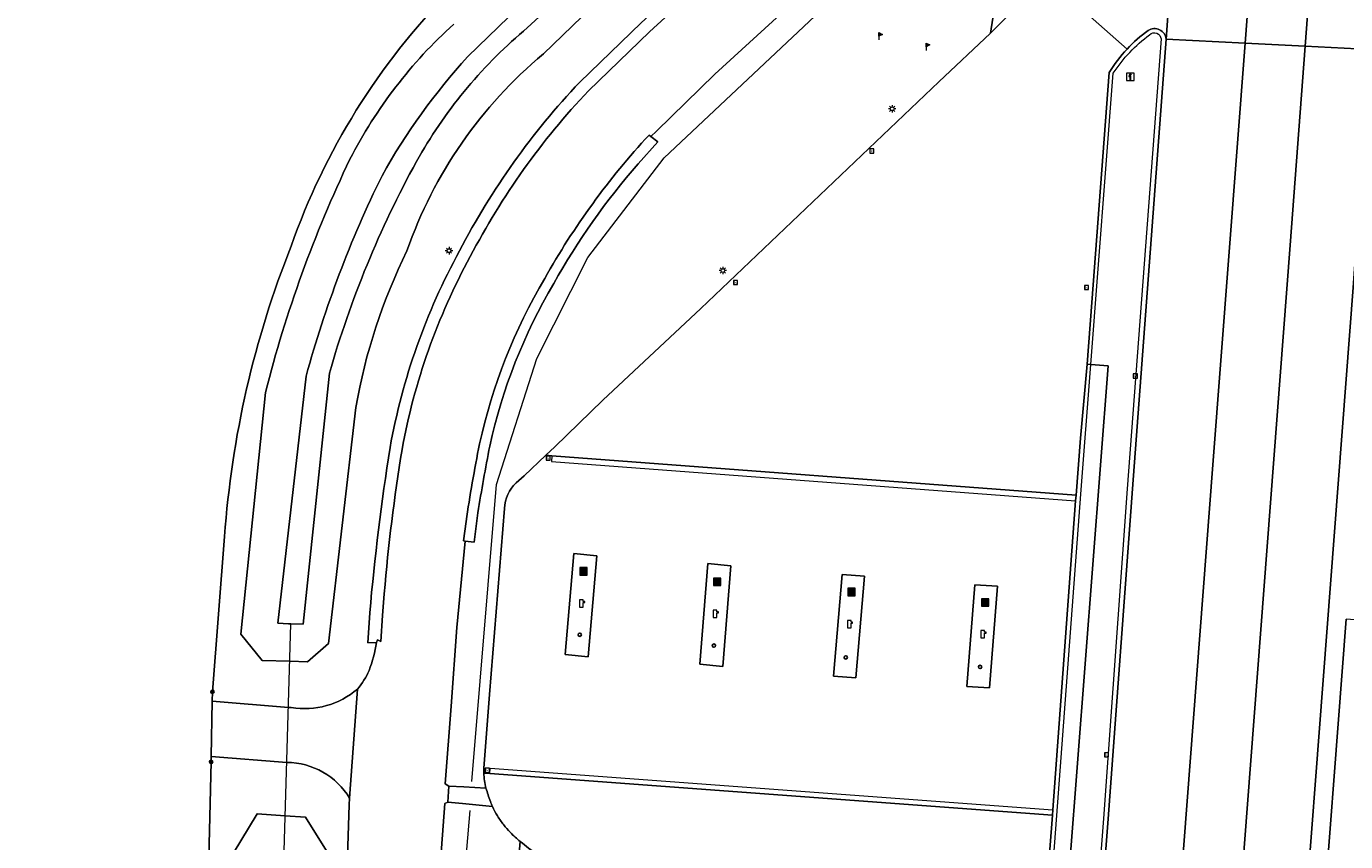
# Model space of a CAD drawing. Header units: metres. Extents: x 152391 to 157968, y 462336 to 467280.
# Tile 317 of 656: x 153717 to 153788, y 465670 to 465714. Entities that reach past the tile are written whole.
import ezdxf
from ezdxf.enums import TextEntityAlignment as Align

# ---------------------------------------------------------------- set-up
doc = ezdxf.new("R2010")
doc.units = ezdxf.units.M
doc.header["$LTSCALE"] = 0.75
doc.layers.get('0').update_dxf_attribs({"lineweight": 25})
for name, color, linetype, lineweight in [('B-WE-GR-BOUWLAND-GV', 251, 'Continuous', 13), ('B-WE-GR-GROENVOORZIENING-GV', 251, 'Continuous', 18), ('B-WE-GR-HAAG-G', 251, 'GR-HAAG1', 13), ('B-WE-IE-MEUBILAIR_WEGMEUBILAIR-GV', 251, 'Continuous', 18), ('B-WE-IE-MEUBILAIR_WEGMEUBILAIR-S', 251, 'Continuous', 25), ('B-WE-IE-MEUBILAIR_WEGMEUBILAIR_VERKEERSBORD-S', 251, 'Continuous', 25), ('B-WE-KL-ET_LS_OV_LICHTMAST-S', 251, 'Continuous', 25), ('B-WE-KL-WATER-S', 170, 'Continuous', 25), ('B-WE-KW-KUNSTWERK_DUIKER-G', 5, 'Continuous', 18), ('B-WE-OG-WATER-GV', 251, 'Continuous', 18), ('B-WE-OG-WATER_SLOOT-GV', 251, 'Continuous', 18), ('B-WE-RI-GWA_KOLK-S', 251, 'Continuous', 25), ('B-WE-RI-HWA_GOOT_LIJNGOOT-G', 251, 'Continuous', 18), ('B-WE-VH-VERHARDING_GESLOTEN-GV', 251, 'Continuous', 18), ('B-WE-VH-VERHARDING_HALFVERHARDING-GV', 251, 'Continuous', 18), ('B-WE-VH-VERHARDING_OPEN-GV', 251, 'Continuous', 18), ('X-XX-AL-VERWIJZING-S', 251, 'Continuous', 25)]:
    doc.layers.add(name, color=color, linetype=linetype, lineweight=lineweight)
doc.styles.add('NLCS-ISO', font='isocpeur.ttf')
doc.styles.add('NLCS-ISO-ANNOTATIVE-T18', font='NLCS-ISO.ttf', dxfattribs={"height": 1.8})
doc.linetypes.add('GR-HAAG1', pattern='A,6,[176,NLCS.SHX,S=0.125,R=0,X=0,Y=0],-2', length=8)

# ---------------------------------------------------------------- blocks, each defined once
blk = doc.blocks.new('SIE-WEG_AFVALBAK-SO')
at = {"linetype": 'ByBlock', "lineweight": 18}
h = blk.add_hatch(color=0, dxfattribs=at)
h.dxf.hatch_style = 1
h.paths.add_polyline_path([(-1.5, -1.5), (1.5, -1.5), (1.5, 1.5), (-1.5, 1.5)])
at = {"color": 0, "linetype": 'ByBlock', "lineweight": 18}
for points in [[(-2, -2), (2, -2), (2, 2), (-2, 2)], [(-1.5, -1.5), (1.5, -1.5), (1.5, 1.5), (-1.5, 1.5)]]:
    blk.add_lwpolyline(points, close=True, dxfattribs=at)
blk = doc.blocks.new('SIE-WEG_VERKEERSBORD_INFORMATIE-SO')
at = {"linetype": 'ByBlock', "lineweight": 18}
h = blk.add_hatch(color=0, dxfattribs=at)
h.dxf.hatch_style = 1
h.paths.add_polyline_path([(0.32, 0.49), (-0.82, 0.49), (-0.82, 0.19), (-0.32, 0.19), (-0.32, -1.62), (0.32, -1.62)])
h = blk.add_hatch(color=0, dxfattribs=at)
h.dxf.hatch_style = 1
edge = h.paths.add_edge_path()
edge.add_arc((0, 1.25), 0.373, 0, 360)
at = {"color": 0, "linetype": 'ByBlock', "lineweight": 18}
for points in [[(-2, -2), (2, -2), (2, 2), (-2, 2)], [(0.32, 0.49), (-0.82, 0.49), (-0.82, 0.19), (-0.32, 0.19), (-0.32, -1.62), (0.32, -1.62)]]:
    blk.add_lwpolyline(points, close=True, dxfattribs=at)
blk.add_circle((0, 1.25), 0.373, dxfattribs=at)
blk = doc.blocks.new('SKL-WATER_POMP-SO')
at = {"color": 0, "linetype": 'ByBlock', "lineweight": 18}
blk.add_lwpolyline([(1, 1.09), (1, 2), (-1, 2), (-1, -2), (1, -2), (1, 0.57), (1.85, 0.57), (1.85, 1.09)], close=True, dxfattribs=at)
blk = doc.blocks.new('SKL-ET_OV_LICHTMAST-SO')
at = {"color": 0, "linetype": 'ByBlock', "lineweight": 18}
for points in [[(-1.25, 0), (-2, 0)], [(-1.41, 1.41), (-0.88, 0.88)], [(0, 2), (0, 1.25)], [(0.88, 0.88), (1.41, 1.41)], [(2, 0), (1.25, 0)], [(-1.41, -1.41), (-0.88, -0.88)], [(0, -1.25), (0, -2)], [(0.88, -0.88), (1.41, -1.41)]]:
    blk.add_lwpolyline(points, dxfattribs=at)
blk.add_circle((0, 0), 1, dxfattribs=at)
blk = doc.blocks.new('SAL-VERWIJZING_SYMBOOL-SO')
at = {"color": 0, "linetype": 'ByBlock', "lineweight": -2}
blk.add_circle((0, 0), 0.9, dxfattribs=at)
at = {"color": 0, "linetype": 'ByBlock', "lineweight": -2, "style": 'NLCS-ISO-ANNOTATIVE-T18'}
blk.add_attdef('SYMBOOL', (2.5, -2.5), '', height=1.8, dxfattribs=at)
blk = doc.blocks.new('SIE-WEG_PAAL_VLAGGENMAST-SO')
at = {"linetype": 'ByBlock', "lineweight": 18}
h = blk.add_hatch(color=0, dxfattribs=at)
h.dxf.hatch_style = 1
h.paths.add_polyline_path([(0, 2), (2, 1), (0, 0)])
at = {"color": 0, "linetype": 'ByBlock', "lineweight": 18}
blk.add_lwpolyline([(0, 2), (0, -2)], dxfattribs=at)
blk.add_lwpolyline([(0, 2), (2, 1), (0, 0)], close=True, dxfattribs=at)
blk = doc.blocks.new('SRI-KOLK-SO')
at = {"color": 0, "linetype": 'ByBlock', "lineweight": 18}
blk.add_lwpolyline([(-1.125, -1.125), (1.125, -1.125), (1.125, 1.125), (-1.125, 1.125)], close=True, dxfattribs=at)
at = {"color": 0, "linetype": 'ByBlock', "lineweight": 18, "style": 'NLCS-ISO'}
blk.add_text('k', height=1.5, dxfattribs=at).set_placement((0, 0), align=Align.MIDDLE_CENTER)

msp = doc.modelspace()

# ---------------------------------------------------------------- linework, layer by layer
at = {"layer": 'B-WE-GR-BOUWLAND-GV'}
for points in [[(153731.286, 465702.335, -0.109879), (153739.834, 465716.076)], [(153727.694, 465686.657, -0.076919), (153731.286, 465702.335)]]:
    msp.add_lwpolyline(points, format="xyb", dxfattribs=at)
msp.add_lwpolyline([(153680.496, 465695.922), (153686.718, 465689.101), (153694.619, 465679.938), (153703.706, 465669.265), (153705.829, 465667.213), (153711.947, 465661.302), (153720.449, 465653.214), (153721.63, 465652.604), (153722.447, 465652.537), (153723.283, 465652.638), (153723.973, 465652.712), (153724.54, 465652.624), (153725.15, 465652.165), (153725.672, 465651.174), (153726.384, 465650.001), (153726.966, 465674.495), (153726.972, 465674.783), (153727.03, 465677.772), (153727.04, 465678.281), (153727.694, 465686.657)], dxfattribs=at)
at = {"layer": 'B-WE-GR-GROENVOORZIENING-GV'}
for points in [[(153743.427, 465689.565), (153743.867, 465689.932), (153745.038, 465691.047), (153745.52, 465691.506), (153748.116, 465694.022), (153753.41, 465698.967), (153766.24, 465711.209), (153769.039, 465713.848), (153769.827, 465718.946), (153769.079, 465719.073), (153769.532, 465722.028), (153771.756, 465721.687), (153771.293, 465718.688), (153770.561, 465718.818), (153769.881, 465714.679), (153771.392, 465716.091)], [(153751.633, 465719.234), (153744.902, 465712.717)], [(153746.864, 465711.197), (153750.187, 465714.391), (153755.07, 465718.875)], [(153758.314, 465715.432), (153754.162, 465711.622), (153751.017, 465708.556), (153750.7, 465708.254), (153751.074, 465707.971), (153750.02, 465706.787)], [(153788.623, 465700.338), (153781.663, 465609.177), (153781.658, 465609.108), (153774.05, 465509.527), (153774.047, 465509.494), (153771.918, 465481.657), (153768.17, 465430.882)], [(153734.782, 465693.637), (153733.298, 465680.887), (153732.172, 465679.896), (153731.215, 465679.924), (153729.732, 465679.967), (153728.577, 465681.397), (153729.905, 465694.441)], [(153741.373, 465687.95), (153741.161, 465686.361), (153740.686, 465686.409), (153740.224, 465681.758), (153739.925, 465677.509), (153739.604, 465673.313), (153739.796, 465673.184), (153740.618, 465673.139), (153741.805, 465673.075)], [(153741.692, 465674.153), (153741.996, 465678.131), (153742.806, 465688.184)], [(153727.694, 465686.657), (153727.04, 465678.281), (153727.03, 465677.772), (153731.143, 465677.438), (153731.296, 465677.425)], [(153735.899, 465680.939), (153735.424, 465680.916), (153735.531, 465682.54)], [(153769.621, 465436.926), (153771.011, 465455.711), (153772.837, 465480.526), (153773.797, 465493.108), (153775.58, 465516.413), (153776.65, 465530.401), (153776.905, 465533.733), (153778.206, 465550.745), (153779.61, 465569.098), (153780.383, 465579.204), (153781.206, 465590.005), (153782.767, 465610.506), (153784.197, 465629.284), (153784.83, 465637.599), (153786.741, 465662.654), (153788.237, 465682.2)], [(153731.057, 465674.465), (153726.972, 465674.783), (153726.966, 465674.495), (153726.384, 465650.001)], [(153734.247, 465666.603), (153734.42, 465672.178), (153734.446, 465672.533)], [(153742.156, 465672.083), (153740.545, 465672.241), (153739.754, 465672.319), (153739.579, 465672.253), (153739.267, 465667.906), (153739.09, 465662.394)], [(153726.384, 465650.001), (153726.28, 465645.637), (153727.385, 465645.278), (153728.157, 465669.545), (153729.456, 465671.696), (153730.974, 465671.589), (153732.059, 465671.513), (153733.205, 465669.685), (153732.268, 465650.31)], [(153743.658, 465670.189), (153743.046, 465662.876), (153744.15, 465654.625), (153748.398, 465647.969), (153750.838, 465647.693), (153750.589, 465645.866), (153752.418, 465645.695), (153756.608, 465645.472)], [(153759.828, 465633.099), (153759.928, 465634.368), (153758.795, 465634.494), (153759.434, 465642.535), (153756.454, 465642.735), (153756.329, 465641.126), (153752.134, 465641.317), (153752.418, 465645.695), (153750.589, 465645.866), (153750.838, 465647.693), (153748.398, 465647.969), (153744.15, 465654.625), (153743.046, 465662.876), (153743.658, 465670.189)]]:
    msp.add_lwpolyline(points, dxfattribs=at)
for points in [[(153739.834, 465716.076, 0.109879), (153731.286, 465702.335)], [(153734.463, 465707.035, -0.091517), (153740.072, 465714.329)], [(153744.902, 465712.717, 0.136519), (153737.541, 465702.088)], [(153740.379, 465702.089, -0.069317), (153746.864, 465711.197)], [(153729.905, 465694.441, -0.050074), (153734.463, 465707.035)], [(153750.02, 465706.787, 0.053345), (153745.467, 465700.318)], [(153731.286, 465702.335, 0.076919), (153727.694, 465686.657)], [(153737.541, 465702.088, 0.071571), (153734.782, 465693.637)], [(153736.626, 465691.473, -0.080531), (153740.379, 465702.089)], [(153745.467, 465700.318, 0.080116), (153742.01, 465691.543)], [(153735.531, 465682.54, -0.017131), (153736.626, 465691.473)], [(153742.01, 465691.543, 0.010859), (153741.373, 465687.95)], [(153742.806, 465688.184, -0.191846), (153743.427, 465689.565)], [(153735.496, 465679.426, 0.046941), (153735.899, 465680.939)], [(153734.87, 465678.422, 0.075972), (153735.496, 465679.426)], [(153731.296, 465677.425, 0.219571), (153734.87, 465678.422)], [(153734.446, 465672.533, 0.261423), (153731.057, 465674.465)], [(153741.694, 465673.891, -0.007633), (153741.692, 465674.153)], [(153741.722, 465673.478, -0.019445), (153741.694, 465673.891)], [(153741.805, 465673.075, -0.046699), (153741.722, 465673.478)], [(153742.43, 465671.573, -0.027842), (153742.156, 465672.083)], [(153742.76, 465671.094, -0.025767), (153742.43, 465671.573)], [(153743.109, 465670.695, -0.032121), (153742.76, 465671.094)], [(153743.658, 465670.189, -0.021803), (153743.109, 465670.695)], [(153744.575, 465669.513, -0.032134), (153743.658, 465670.189)]]:
    msp.add_lwpolyline(points, format="xyb", dxfattribs=at)
for points in [[(153773.655, 465688.904), (153773.632, 465688.586), (153772.4, 465671.906), (153772.379, 465671.623), (153769.779, 465638.04), (153769.557, 465634.221), (153769.82, 465634.194), (153770.699, 465634.104), (153773.312, 465669.07), (153775.389, 465695.878), (153774.449, 465695.958), (153774.256, 465695.975), (153773.898, 465691.966)], [(153791.991, 465683.954), (153791.226, 465684.001), (153791.112, 465682.036), (153788.923, 465682.148), (153788.237, 465682.2), (153786.741, 465662.654), (153784.83, 465637.599), (153784.197, 465629.284), (153784.985, 465629.284), (153785.127, 465631.253), (153787.309, 465631.098), (153788.174, 465631.033), (153789.118, 465643.578), (153790.274, 465658.94), (153791.604, 465676.619)]]:
    msp.add_lwpolyline(points, close=True, dxfattribs=at)
at = {"layer": 'B-WE-GR-HAAG-G'}
for points in [[(153741.037, 465673.441), (153742.378, 465689.476), (153744.55, 465696.271), (153747.295, 465701.734), (153751.421, 465707.108), (153759.558, 465714.757), (153763.735, 465719.17), (153767.171, 465723.63)], [(153740.398, 465665.332), (153740.945, 465671.872)]]:
    msp.add_lwpolyline(points, dxfattribs=at)
at = {"layer": 'B-WE-IE-MEUBILAIR_WEGMEUBILAIR-GV'}
for points in [[(153777.55, 465713.989, 0.04975), (153776.406, 465712.982)], [(153778.515, 465713.525, 0.555957), (153777.55, 465713.989)], [(153777.627, 465713.756, -0.631349), (153778.247, 465713.533)], [(153775.663, 465711.681, -0.088878), (153777.627, 465713.756)], [(153776.406, 465712.982, 0.051958), (153775.446, 465711.71)]]:
    msp.add_lwpolyline(points, format="xyb", dxfattribs=at)
for points in [[(153778.247, 465713.533), (153776.421, 465689.242), (153775.134, 465671.444), (153771.637, 465625.789)], [(153771.898, 465625.772), (153775.386, 465671.411), (153776.694, 465689.245), (153778.515, 465713.525)], [(153775.446, 465711.71), (153774.504, 465699.299), (153774.256, 465695.975), (153773.898, 465691.966), (153773.655, 465688.904), (153773.632, 465688.586), (153772.4, 465671.906), (153772.379, 465671.623), (153769.779, 465638.04), (153769.557, 465634.221), (153769.262, 465631.057), (153769.081, 465628.048), (153769.18, 465627.794)], [(153774.449, 465695.958), (153775.663, 465711.681)], [(153769.359, 465628.058), (153769.82, 465634.194), (153772.626, 465671.592), (153773.909, 465688.956), (153774.449, 465695.958)]]:
    msp.add_lwpolyline(points, dxfattribs=at)
at = {"layer": 'B-WE-KW-KUNSTWERK_DUIKER-G'}
msp.add_lwpolyline([(153730.918, 465669.675), (153731.274, 465681.94)], dxfattribs=at)
at = {"layer": 'B-WE-OG-WATER-GV'}
for points in [[(153750.158, 465721.626), (153740.825, 465712.573)], [(153743.833, 465713.957), (153752.211, 465721.643)], [(153732.095, 465695.325), (153730.564, 465681.992), (153731.152, 465681.949), (153731.274, 465681.94), (153731.946, 465681.926), (153733.351, 465695.477)]]:
    msp.add_lwpolyline(points, dxfattribs=at)
for points in [[(153738.052, 465706.911, -0.089265), (153743.833, 465713.957)], [(153740.825, 465712.573, 0.058859), (153736.194, 465706.141)], [(153733.351, 465695.477, -0.055353), (153738.052, 465706.911)], [(153736.194, 465706.141, 0.047417), (153732.095, 465695.325)]]:
    msp.add_lwpolyline(points, format="xyb", dxfattribs=at)
at = {"layer": 'B-WE-OG-WATER_SLOOT-GV'}
for points in [[(153740.825, 465712.573), (153750.158, 465721.626)], [(153752.211, 465721.643), (153743.833, 465713.957)], [(153744.902, 465712.717), (153751.633, 465719.234)], [(153733.351, 465695.477), (153731.946, 465681.926), (153731.274, 465681.94), (153731.152, 465681.949), (153730.564, 465681.992), (153732.095, 465695.325)], [(153729.905, 465694.441), (153728.577, 465681.397), (153729.732, 465679.967), (153731.215, 465679.924), (153732.172, 465679.896), (153733.298, 465680.887), (153734.782, 465693.637)], [(153732.268, 465650.31), (153733.205, 465669.685), (153732.059, 465671.513), (153730.974, 465671.589), (153729.456, 465671.696), (153728.157, 465669.545), (153727.385, 465645.278), (153728.209, 465643.889), (153728.416, 465642.506), (153730.32, 465639.379)]]:
    msp.add_lwpolyline(points, dxfattribs=at)
for points in [[(153740.072, 465714.329, 0.091517), (153734.463, 465707.035)], [(153743.833, 465713.957, 0.089265), (153738.052, 465706.911)], [(153736.194, 465706.141, -0.058859), (153740.825, 465712.573)], [(153737.541, 465702.088, -0.136519), (153744.902, 465712.717)], [(153734.463, 465707.035, 0.050074), (153729.905, 465694.441)], [(153738.052, 465706.911, 0.055353), (153733.351, 465695.477)], [(153732.095, 465695.325, -0.047417), (153736.194, 465706.141)], [(153734.782, 465693.637, -0.071571), (153737.541, 465702.088)]]:
    msp.add_lwpolyline(points, format="xyb", dxfattribs=at)
at = {"layer": 'B-WE-RI-HWA_GOOT_LIJNGOOT-G'}
for points in [[(153745.352, 465691.024), (153745.335, 465690.715), (153773.632, 465688.586)], [(153742.005, 465673.868), (153742.031, 465674.15), (153772.4, 465671.906)]]:
    msp.add_lwpolyline(points, dxfattribs=at)
at = {"layer": 'B-WE-VH-VERHARDING_GESLOTEN-GV'}
for points in [[(153785.407, 465809.164), (153785.393, 465808.972), (153778.515, 465713.525), (153782.782, 465713.307), (153782.891, 465714.721), (153784.651, 465738.836), (153786.283, 465762.383), (153787.66, 465784.101), (153788.354, 465796.964), (153788.968, 465808.362), (153788.969, 465809.529), (153785.443, 465809.538)], [(153788.969, 465809.529), (153788.968, 465808.362), (153788.354, 465796.964), (153787.66, 465784.101), (153786.283, 465762.383), (153784.651, 465738.836), (153782.891, 465714.721), (153782.782, 465713.307), (153786.017, 465713.142), (153786.849, 465724.181), (153788.658, 465749.202), (153790.896, 465784.069), (153792.313, 465809.52)], [(153778.515, 465713.525), (153776.694, 465689.245), (153775.386, 465671.411), (153771.898, 465625.772), (153771.028, 465610.032), (153774.867, 465609.723), (153776.353, 465629.22), (153781.034, 465690.531), (153782.782, 465713.307)], [(153778.138, 465609.46), (153778.802, 465618.184), (153780.508, 465640.597), (153782.394, 465665.368), (153785.207, 465702.4), (153786.017, 465713.142), (153782.782, 465713.307), (153781.034, 465690.531), (153776.353, 465629.22), (153774.867, 465609.723)], [(153781.663, 465609.177), (153788.623, 465700.338), (153789.284, 465709.504), (153789.534, 465712.963), (153786.017, 465713.142), (153785.207, 465702.4), (153782.394, 465665.368), (153780.508, 465640.597), (153778.802, 465618.184), (153778.138, 465609.46)]]:
    msp.add_lwpolyline(points, close=True, dxfattribs=at)
for points in [[(153795.847, 465809.511), (153792.313, 465809.52), (153790.896, 465784.069), (153788.658, 465749.202), (153786.849, 465724.181), (153786.017, 465713.142), (153789.534, 465712.963), (153793.494, 465767.805)], [(153778.515, 465713.525), (153785.393, 465808.972), (153785.407, 465809.164), (153781.274, 465779.961)], [(153755.515, 465718.39), (153750.638, 465713.911), (153747.332, 465710.733)], [(153772.136, 465716.78), (153776.406, 465712.982)], [(153750.605, 465708.34), (153750.7, 465708.254), (153751.017, 465708.556), (153754.162, 465711.622), (153758.314, 465715.432)], [(153739.09, 465662.394), (153739.267, 465667.906), (153739.579, 465672.253), (153739.754, 465672.319), (153739.796, 465673.184), (153739.604, 465673.313), (153739.925, 465677.509), (153740.224, 465681.758), (153740.686, 465686.409), (153740.593, 465686.43), (153740.729, 465687.473)], [(153736.313, 465683.575), (153736.225, 465682.405), (153736.124, 465680.998), (153735.945, 465681.077), (153735.899, 465680.939)], [(153734.87, 465678.422), (153734.446, 465672.533), (153734.42, 465672.178), (153734.247, 465666.603)]]:
    msp.add_lwpolyline(points, dxfattribs=at)
for points in [[(153776.406, 465712.982, -0.04975), (153777.55, 465713.989)], [(153777.55, 465713.989, -0.555957), (153778.515, 465713.525)], [(153747.332, 465710.733, 0.069206), (153740.959, 465701.779)], [(153744.977, 465700.601, -0.058424), (153750.605, 465708.34)], [(153740.959, 465701.779, 0.080441), (153737.275, 465691.363)], [(153741.457, 465691.659, -0.080077), (153744.977, 465700.601)], [(153737.275, 465691.363, 0.019758), (153736.313, 465683.575)], [(153740.729, 465687.473, -0.012461), (153741.457, 465691.659)], [(153735.899, 465680.939, -0.046941), (153735.496, 465679.426)], [(153735.496, 465679.426, -0.075972), (153734.87, 465678.422)]]:
    msp.add_lwpolyline(points, format="xyb", dxfattribs=at)
at = {"layer": 'B-WE-VH-VERHARDING_HALFVERHARDING-GV'}
for points in [[(153750.605, 465708.34, 0.058424), (153744.977, 465700.601)], [(153745.467, 465700.318, -0.053345), (153750.02, 465706.787)], [(153744.977, 465700.601, 0.080077), (153741.457, 465691.659)], [(153742.01, 465691.543, -0.080116), (153745.467, 465700.318)], [(153741.457, 465691.659, 0.012461), (153740.729, 465687.473)], [(153741.373, 465687.95, -0.010859), (153742.01, 465691.543)]]:
    msp.add_lwpolyline(points, format="xyb", dxfattribs=at)
for points in [[(153750.02, 465706.787), (153751.074, 465707.971), (153750.7, 465708.254), (153750.605, 465708.34)], [(153740.729, 465687.473), (153740.593, 465686.43), (153740.686, 465686.409), (153741.161, 465686.361), (153741.373, 465687.95)]]:
    msp.add_lwpolyline(points, dxfattribs=at)
at = {"layer": 'B-WE-VH-VERHARDING_OPEN-GV'}
for points in [[(153769.039, 465713.848), (153769.881, 465714.679), (153770.561, 465718.818), (153771.293, 465718.688), (153771.756, 465721.687), (153769.532, 465722.028), (153769.079, 465719.073), (153769.827, 465718.946)], [(153746.541, 465685.74), (153747.783, 465685.625), (153747.329, 465680.175), (153746.087, 465680.29)], [(153746.541, 465685.74), (153746.087, 465680.29), (153747.329, 465680.175), (153747.783, 465685.625)], [(153753.785, 465685.206), (153753.35, 465679.769), (153754.587, 465679.648), (153755.022, 465685.085)], [(153753.785, 465685.206), (153755.022, 465685.085), (153754.587, 465679.648), (153753.35, 465679.769)], [(153761.03, 465684.609), (153762.239, 465684.52), (153761.769, 465679.038), (153760.56, 465679.127)], [(153761.03, 465684.609), (153760.56, 465679.127), (153761.769, 465679.038), (153762.239, 465684.52)], [(153768.184, 465684.051), (153767.755, 465678.564), (153768.988, 465678.494), (153769.417, 465683.981)], [(153768.184, 465684.051), (153769.417, 465683.981), (153768.988, 465678.494), (153767.755, 465678.564)]]:
    msp.add_lwpolyline(points, close=True, dxfattribs=at)
for points in [[(153755.07, 465718.875), (153750.187, 465714.391), (153746.864, 465711.197)], [(153747.332, 465710.733), (153750.638, 465713.911), (153755.515, 465718.39)], [(153776.406, 465712.982), (153772.136, 465716.78)], [(153771.392, 465716.091), (153769.881, 465714.679), (153769.039, 465713.848), (153766.24, 465711.209), (153753.41, 465698.967), (153748.116, 465694.022), (153745.52, 465691.506), (153745.038, 465691.047), (153745.352, 465691.024), (153773.655, 465688.904), (153773.898, 465691.966), (153774.256, 465695.975), (153774.504, 465699.299), (153775.446, 465711.71)], [(153771.898, 465625.772), (153775.386, 465671.411), (153776.694, 465689.245), (153778.515, 465713.525)], [(153775.446, 465711.71), (153774.504, 465699.299), (153774.256, 465695.975), (153774.449, 465695.958), (153775.389, 465695.878), (153773.312, 465669.07), (153770.699, 465634.104), (153769.82, 465634.194), (153769.557, 465634.221), (153769.262, 465631.057), (153769.081, 465628.048), (153769.18, 465627.794)], [(153773.632, 465688.586), (153773.655, 465688.904), (153745.352, 465691.024), (153745.038, 465691.047), (153743.867, 465689.932), (153743.427, 465689.565)], [(153741.694, 465673.891), (153742.005, 465673.868), (153772.379, 465671.623), (153772.4, 465671.906), (153773.632, 465688.586)], [(153742.806, 465688.184), (153741.996, 465678.131), (153741.692, 465674.153)], [(153735.531, 465682.54), (153735.424, 465680.916), (153735.899, 465680.939), (153735.945, 465681.077), (153736.124, 465680.998), (153736.225, 465682.405), (153736.313, 465683.575)], [(153734.446, 465672.533), (153734.87, 465678.422)], [(153731.296, 465677.425), (153731.143, 465677.438), (153727.03, 465677.772), (153726.972, 465674.783), (153731.057, 465674.465)], [(153760.983, 465627.633), (153762.292, 465625.891), (153762.295, 465625.887), (153762.593, 465625.518), (153763.259, 465624.798), (153763.527, 465624.432), (153769.18, 465627.794), (153769.081, 465628.048), (153769.262, 465631.057), (153769.557, 465634.221), (153769.779, 465638.04), (153772.379, 465671.623), (153742.005, 465673.868), (153741.694, 465673.891)], [(153741.805, 465673.075), (153740.618, 465673.139), (153739.796, 465673.184), (153739.754, 465672.319), (153740.545, 465672.241), (153742.156, 465672.083)]]:
    msp.add_lwpolyline(points, dxfattribs=at)
for points in [[(153777.55, 465713.989, 0.04975), (153776.406, 465712.982)], [(153778.515, 465713.525, 0.555957), (153777.55, 465713.989)], [(153775.446, 465711.71, -0.051958), (153776.406, 465712.982)], [(153776.406, 465712.982, 0.051958), (153775.446, 465711.71)], [(153746.864, 465711.197, 0.069317), (153740.379, 465702.089)], [(153740.959, 465701.779, -0.069206), (153747.332, 465710.733)], [(153740.379, 465702.089, 0.080531), (153736.626, 465691.473)], [(153737.275, 465691.363, -0.080441), (153740.959, 465701.779)], [(153736.626, 465691.473, 0.017131), (153735.531, 465682.54)], [(153736.313, 465683.575, -0.019758), (153737.275, 465691.363)], [(153743.427, 465689.565, 0.191846), (153742.806, 465688.184)], [(153734.87, 465678.422, -0.219571), (153731.296, 465677.425)], [(153731.057, 465674.465, -0.261423), (153734.446, 465672.533)], [(153741.692, 465674.153, 0.007633), (153741.694, 465673.891)], [(153741.694, 465673.891, 0.019445), (153741.722, 465673.478)], [(153741.722, 465673.478, 0.046699), (153741.805, 465673.075)], [(153741.805, 465673.075, 0.011301), (153742.043, 465672.358)], [(153742.043, 465672.358, -0.011301), (153741.805, 465673.075)], [(153742.043, 465672.358, 0.025613), (153742.156, 465672.083)], [(153742.156, 465672.083, -0.025613), (153742.043, 465672.358)], [(153742.156, 465672.083, 0.027842), (153742.43, 465671.573)], [(153742.43, 465671.573, 0.025767), (153742.76, 465671.094)], [(153742.76, 465671.094, 0.032121), (153743.109, 465670.695)], [(153743.109, 465670.695, 0.021803), (153743.658, 465670.189)], [(153743.658, 465670.189, 0.032134), (153744.575, 465669.513)]]:
    msp.add_lwpolyline(points, format="xyb", dxfattribs=at)

# ---------------------------------------------------------------- block references
at = {"layer": 'B-WE-IE-MEUBILAIR_WEGMEUBILAIR-S', "xscale": 0.1, "yscale": 0.1, "zscale": 0.1}
for name, p in [('SIE-WEG_PAAL_VLAGGENMAST-SO', (153763.01, 465713.677)), ('SIE-WEG_PAAL_VLAGGENMAST-SO', (153765.561, 465713.11)), ('SIE-WEG_AFVALBAK-SO', (153747.07, 465684.783)), ('SIE-WEG_AFVALBAK-SO', (153754.289, 465684.221)), ('SIE-WEG_AFVALBAK-SO', (153761.533, 465683.666)), ('SIE-WEG_AFVALBAK-SO', (153768.754, 465683.098))]:
    msp.add_blockref(name, p, dxfattribs=at)
at = {"layer": 'B-WE-IE-MEUBILAIR_WEGMEUBILAIR_VERKEERSBORD-S', "xscale": 0.1, "yscale": 0.1, "zscale": 0.1}
msp.add_blockref('SIE-WEG_VERKEERSBORD_INFORMATIE-SO', (153776.584, 465711.488), dxfattribs=at)
at = {"layer": 'B-WE-KL-ET_LS_OV_LICHTMAST-S', "xscale": 0.1, "yscale": 0.1, "zscale": 0.1}
for p in [(153763.729, 465709.757), (153739.81, 465702.097), (153754.592, 465701.023)]:
    msp.add_blockref('SKL-ET_OV_LICHTMAST-SO', p, dxfattribs=at)
at = {"layer": 'B-WE-KL-WATER-S', "xscale": 0.1, "yscale": 0.1, "zscale": 0.1}
for p in [(153746.948, 465683.048), (153754.169, 465682.49), (153761.412, 465681.929), (153768.617, 465681.391)]:
    msp.add_blockref('SKL-WATER_POMP-SO', p, dxfattribs=at)
at = {"layer": 'B-WE-RI-GWA_KOLK-S', "xscale": 0.1, "yscale": 0.1, "zscale": 0.1}
for p in [(153762.629, 465707.479), (153755.274, 465700.379), (153774.222, 465700.109), (153776.851, 465695.327), (153745.162, 465690.893), (153775.298, 465674.873), (153741.881, 465674.038)]:
    msp.add_blockref('SRI-KOLK-SO', p, dxfattribs=at)
at = {"layer": 'X-XX-AL-VERWIJZING-S', "xscale": 0.1, "yscale": 0.1, "zscale": 0.1}
for p in [(153746.864, 465681.363), (153754.109, 465680.777), (153761.225, 465680.137), (153768.478, 465679.622), (153727.04, 465678.281), (153726.966, 465674.495)]:
    msp.add_blockref('SAL-VERWIJZING_SYMBOOL-SO', p, dxfattribs=at)

doc.saveas('drawing.dxf')
